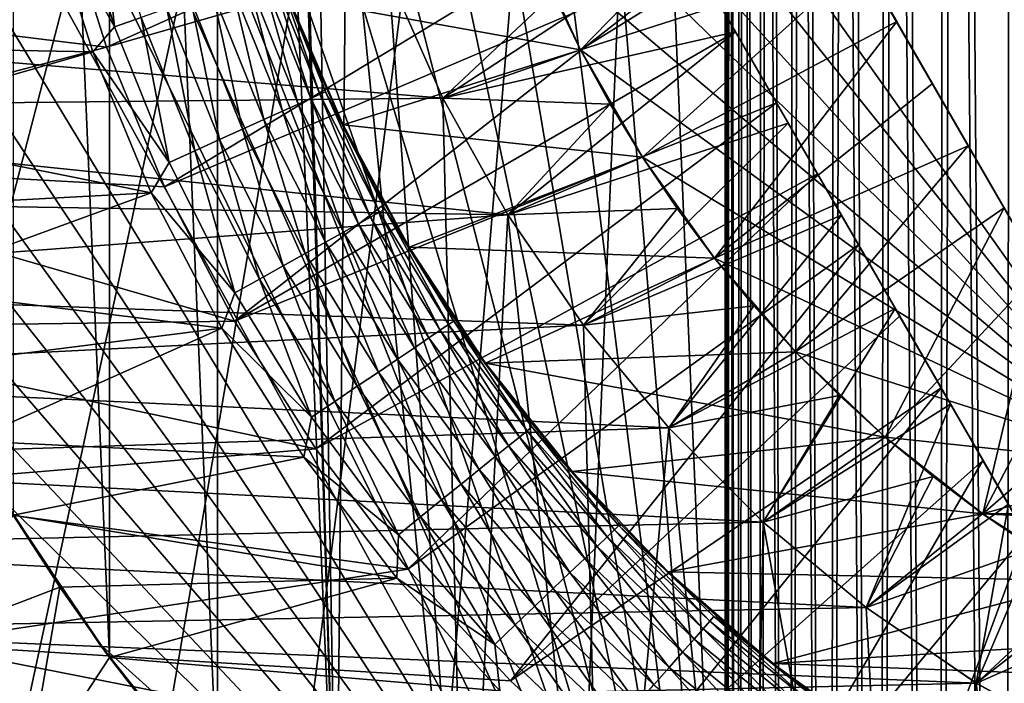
# Model space of a CAD drawing. Header units: metres. Extents: x -30 to 30, y -76 to 64.
# Tile 303 of 541: x -5.94 to -2.54, y -4.25 to -1.96. Entities that reach past the tile are written whole.
import ezdxf

# ---------------------------------------------------------------- set-up
doc = ezdxf.new("R2010")
doc.units = ezdxf.units.M
doc.layers.add('solid_508511', color=7, linetype='CONTINUOUS')

msp = doc.modelspace()

# ---------------------------------------------------------------- linework, layer by layer
at = {"layer": 'solid_508511'}
for points in [[(-8.343272, -1.624747, 7), (-8.187927, -2.282088, 7), (-3.5, 6.9, 7)], [(-8.187927, -2.282088, 7), (-7.980877, -2.924984, 7), (-3.5, 6.9, 7)], [(-7.980877, -2.924984, 7), (-7.723131, -3.550106, 7), (-3.5, 6.9, 7)], [(-7.723131, -3.550106, 7), (-7.41701, -4.151863, 7), (-3.5, 6.9, 7)], [(-7.41701, -4.151863, 7), (-7.063747, -4.727936, 7), (-3.5, 6.9, 7)], [(-7.063747, -4.727936, 7), (-6.665672, -5.274354, 7), (-3.5, 6.9, 7)], [(-6.665672, -5.274354, 7), (-6.226161, -5.78661, 7), (-3.5, 6.9, 7)], [(-6.226161, -5.78661, 7), (-5.746557, -6.263144, 7), (-3.5, 6.9, 7)], [(-5.746557, -6.263144, 7), (-5.230854, -6.699863, 7), (-3.5, 6.9, 7)], [(-5.230854, -6.699863, 7), (-4.682693, -7.09382, 7), (-3.5, 6.9, 7)], [(-4.682693, -7.09382, 7), (-4.103928, -7.443632, 7), (-3.5, 6.9, 7)], [(-4.103928, -7.443632, 7), (-3.5, -7.745967, 7), (-3.5, 6.9, 7)], [(-3.5, -7.745967, 7), (-3.495519, -15.1, 6.822905), (-3.5, 6.9, 7)], [(-3.483162, 6.9, 6.657102), (-3.5, 6.9, 7), (-3.495519, -15.1, 6.822905)], [(-3.5, -6.062178, -7), (-3.490954, 6.9, -6.748526), (-3.495519, -15.1, -6.822905)], [(-3.5, -6.062178, -7), (-3.5, 6.062178, -7), (-3.490954, 6.9, -6.748526)], [(-3.483162, 6.9, 6.657102), (-3.495519, -15.1, 6.822905), (-3.459625, -15.1, 6.469911)], [(-3.490954, 6.9, -6.748526), (-3.459625, -15.1, -6.469911), (-3.495519, -15.1, -6.822905)], [(-3.490954, 6.9, -6.748526), (-3.448484, 6.9, -6.401702), (-3.459625, -15.1, -6.469911)], [(-3.432704, 6.9, 6.316959), (-3.483162, 6.9, 6.657102), (-3.459625, -15.1, 6.469911)], [(-3.432704, 6.9, 6.316959), (-3.459625, -15.1, 6.469911), (-3.388262, -15.1, 6.122662)], [(-3.448484, 6.9, -6.401702), (-3.388262, -15.1, -6.122662), (-3.459625, -15.1, -6.469911)], [(-3.448484, 6.9, -6.401702), (-3.371644, 6.9, -6.060842), (-3.388262, -15.1, -6.122662)], [(-3.349354, 6.9, 5.98421), (-3.432704, 6.9, 6.316959), (-3.388262, -15.1, 6.122662)], [(-3.349354, 6.9, 5.98421), (-3.388262, -15.1, 6.122662), (-3.282176, -15.1, 5.784557)], [(-3.371644, 6.9, -6.060842), (-3.282176, -15.1, -5.784557), (-3.388262, -15.1, -6.122662)], [(-3.371644, 6.9, -6.060842), (-3.260965, 6.9, -5.728739), (-3.282176, -15.1, -5.784557)], [(-3.233583, 6.9, 5.660619), (-3.349354, 6.9, 5.98421), (-3.282176, -15.1, 5.784557)], [(-3.233583, 6.9, 5.660619), (-3.282176, -15.1, 5.784557), (-3.142224, -15.1, 5.458429)], [(-3.260965, 6.9, -5.728739), (-3.142224, -15.1, -5.458429), (-3.282176, -15.1, -5.784557)], [(-3.260965, 6.9, -5.728739), (-3.118029, 6.9, -5.410063), (-3.142224, -15.1, -5.458429)], [(-3.086663, 6.9, 5.349997), (-3.233583, 6.9, 5.660619), (-3.142224, -15.1, 5.458429)], [(-3.086663, 6.9, 5.349997), (-3.142224, -15.1, 5.458429), (-2.97033, -15.1, 5.148745)], [(-3.118029, 6.9, -5.410063), (-2.97033, -15.1, -5.148745), (-3.142224, -15.1, -5.458429)], [(-3.118029, 6.9, -5.410063), (-2.943864, 6.9, -5.106944), (-2.97033, -15.1, -5.148745)], [(-2.910269, 6.9, 5.055692), (-3.086663, 6.9, 5.349997), (-2.97033, -15.1, 5.148745)], [(-2.910269, 6.9, 5.055692), (-2.97033, -15.1, 5.148745), (-2.767678, -15.1, 4.857586)], [(-2.943864, 6.9, -5.106944), (-2.767678, -15.1, -4.857586), (-2.97033, -15.1, -5.148745)], [(-2.943864, 6.9, -5.106944), (-2.740079, 6.9, -4.822394), (-2.767678, -15.1, -4.857586)], [(-2.70545, 6.9, 4.779518), (-2.910269, 6.9, 5.055692), (-2.767678, -15.1, 4.857586)], [(-2.70545, 6.9, 4.779518), (-2.767678, -15.1, 4.857586), (-2.536666, -15.1, 4.588497)], [(-2.740079, 6.9, -4.822394), (-2.536666, -15.1, -4.588497), (-2.767678, -15.1, -4.857586)], [(-2.740079, 6.9, -4.822394), (-2.50951, 6.9, -4.560254), (-2.536666, -15.1, -4.588497)], [(-2.474874, 6.9, 4.525126), (-2.70545, 6.9, 4.779518), (-2.536666, -15.1, 4.588497)], [(-2.474874, 6.9, 4.525126), (-2.536666, -15.1, 4.588497), (-2.279955, -15.1, 4.344484)], [(-2.50951, 6.9, -4.560254), (-2.279955, -15.1, -4.344484), (-2.536666, -15.1, -4.588497)], [(-3.994856, 5.748133, -7), (-3.5, 6.062178, -7), (-3.5, -6.062178, -7)], [(-4.462144, 5.393442, -7), (-3.994856, 5.748133, -7), (-3.5, -6.062178, -7)], [(-4.897469, 5.001481, -7), (-4.462144, 5.393442, -7), (-3.5, -6.062178, -7)], [(-5.299016, 4.573881, -7), (-4.897469, 5.001481, -7), (-3.5, -6.062178, -7)], [(-5.254689, 4.62474, -13.5), (-5.62799, 4.162417, -13.5), (-5.254689, -4.62474, -13.5)], [(-5.254689, 4.62474, -13.5), (-5.254689, -4.62474, -13.5), (-4.843581, -5.053683, -13.5)], [(-5, 0, -13.5), (-5.254689, 4.62474, -13.5), (-4.843581, -5.053683, -13.5)], [(-5.663108, 4.11452, -7), (-5.299016, 4.573881, -7), (-3.5, -6.062178, -7)], [(-5.62799, 4.162417, -13.5), (-5.960689, 3.670174, -13.5), (-5.62799, -4.162417, -13.5)], [(-5.62799, 4.162417, -13.5), (-5.62799, -4.162417, -13.5), (-5.254689, -4.62474, -13.5)], [(-5.987497, 3.626276, -7), (-5.663108, 4.11452, -7), (-3.5, -6.062178, -7)], [(-5.960689, 3.670174, -13.5), (-5.960689, -3.670174, -13.5), (-5.62799, -4.162417, -13.5)], [(-6.270063, 3.112289, -7), (-5.987497, 3.626276, -7), (-3.5, -6.062178, -7)], [(-6.508368, 2.577041, -7), (-6.270063, 3.112289, -7), (-3.5, -6.062178, -7)], [(-6.701282, 2.023065, -7), (-6.508368, 2.577041, -7), (-3.5, -6.062178, -7)], [(-6.847043, 1.455346, -7), (-6.701282, 2.023065, -7), (-3.5, -6.062178, -7)], [(-6.94478, 0.877453, -7), (-6.847043, 1.455346, -7), (-3.5, -6.062178, -7)], [(-6.993868, 0.292852, -7), (-6.94478, 0.877453, -7), (-3.5, -6.062178, -7)], [(-6.993868, -0.292852, -7), (-6.993868, 0.292852, -7), (-3.5, -6.062178, -7)], [(-4.978665, -0.461351, -13.5), (-5, 0, -13.5), (-4.843581, -5.053683, -13.5)], [(-3.464102, -2, -20.345303), (-4.618802, 0, -13.881198), (-4.406791, -0.367215, -14.077931)], [(-3.464102, -2, -20.345303), (-3.605686, -1.754768, -20.351082), (-4.618802, 0, -13.881198)], [(-4.5, 0, 20), (-4.041452, 0, 20), (-2.020726, -3.5, 20)], [(-4.47962, -0.427728, 20), (-4.5, 0, 20), (-2.020726, -3.5, 20)], [(-2.020726, -3.5, 20), (-4.041452, 0, 20), (-4.041452, 0, 25.724476)], [(-3.908301, -0.230624, 25.648558), (-2.020726, -3.5, 20), (-4.041452, 0, 25.724476)], [(-3.908301, -0.230624, 25.648558), (-3.778696, -0.455107, 25.583006), (-2.020726, -3.5, 20)], [(-6.94478, -0.877453, -7), (-6.993868, -0.292852, -7), (-3.5, -6.062178, -7)], [(-3.464102, -2, -20.345303), (-4.406791, -0.367215, -14.077931), (-4.207068, -0.713145, -14.232921)], [(-4.418677, -0.851643, 20), (-4.47962, -0.427728, 20), (-2.020726, -3.5, 20)], [(-4.914877, -0.918689, -13.5), (-4.978665, -0.461351, -13.5), (-4.843581, -5.053683, -13.5)], [(-3.778696, -0.455107, 25.583006), (-3.651756, -0.674974, 25.527491), (-2.020726, -3.5, 20)], [(-3.651756, -0.674974, 25.527491), (-3.526585, -0.891776, 25.48181), (-2.020726, -3.5, 20)], [(-3.464102, -2, -20.345303), (-4.207068, -0.713145, -14.232921), (-4.015855, -1.044336, -14.350577)], [(-6.847043, -1.455346, -7), (-6.94478, -0.877453, -7), (-3.5, -6.062178, -7)], [(-4.317732, -1.267735, 20), (-4.418677, -0.851643, 20), (-2.020726, -3.5, 20)], [(-4.80912, -1.36834, -13.5), (-4.914877, -0.918689, -13.5), (-4.843581, -5.053683, -13.5)], [(-3.526585, -0.891776, 25.48181), (-3.402361, -1.106938, 25.445944), (-2.020726, -3.5, 20)], [(-3.464102, -2, -20.345303), (-4.015855, -1.044336, -14.350577), (-3.829648, -1.366855, -14.433737)], [(-3.402361, -1.106938, 25.445944), (-3.278483, -1.321501, 25.420048), (-2.020726, -3.5, 20)], [(-3.889006, -1.264044, -20.396841), (-5.638171, -2.052086, -21.5), (-5.795552, -1.552918, -21.5)], [(-3.747262, -1.509553, -20.368334), (-5.638171, -2.052086, -21.5), (-3.889006, -1.264044, -20.396841)], [(-4.177649, -1.6725, 20), (-4.317732, -1.267735, 20), (-2.020726, -3.5, 20)], [(-4.177655, -1.672482, 26), (-3.999788, -2.061965, 26), (-3.278483, -1.321501, 25.420048)], [(-3.999788, -2.061965, 26), (-3.154788, -1.535748, 25.404385), (-3.278483, -1.321501, 25.420048)], [(-3.278483, -1.321501, 25.420048), (-3.154788, -1.535748, 25.404385), (-2.020726, -3.5, 20)], [(-4.80912, -1.36834, -13.5), (-4.843581, -5.053683, -13.5), (-4.397531, -5.446255, -13.5)], [(-4.662376, -1.806172, -13.5), (-4.80912, -1.36834, -13.5), (-4.397531, -5.446255, -13.5)], [(-3.464102, -2, -20.345303), (-3.829648, -1.366855, -14.433737), (-3.646275, -1.684467, -14.483441)], [(-6.701282, -2.023065, -7), (-6.847043, -1.455346, -7), (-3.5, -6.062178, -7)], [(-5.663842, -1.47475, 41.971619), (-5.758379, -1.499365, 41.992874), (-5.610479, -1.982308, 41.992874)], [(-5.518371, -1.949764, 41.971619), (-5.663842, -1.47475, 41.971619), (-5.610479, -1.982308, 41.992874)], [(-5.610479, -1.982308, 41.992874), (-5.758379, -1.499365, 41.992874), (-5.844182, -1.564616, 42)], [(-3.747262, -1.509553, -20.368334), (-5.437827, -2.535753, -21.5), (-5.638171, -2.052086, -21.5)], [(-3.605686, -1.754768, -20.351082), (-5.437827, -2.535753, -21.5), (-3.747262, -1.509553, -20.368334)], [(-5.795552, -1.552918, -21.5), (-5.638171, -2.052086, -21.5), (-7.29473, -1.8473, -21.5)], [(-5.844182, -1.564616, 42), (-6.774137, -1.763824, 42), (-6.693164, -2.049778, 42)], [(-5.685499, -2.068233, 42), (-5.844182, -1.564616, 42), (-6.693164, -2.049778, 42)], [(-5.610479, -1.982308, 41.992874), (-5.844182, -1.564616, 42), (-5.685499, -2.068233, 42)], [(-3.999788, -2.061965, 26), (-3.031089, -1.75, 25.399139), (-3.154788, -1.535748, 25.404385)], [(-3.154788, -1.535748, 25.404385), (-3.031089, -1.75, 25.399139), (-2.020726, -3.5, 20)], [(-3.999795, -2.061947, 38), (-4.177649, -1.6725, 38), (-5.008851, -1.879873, 38)], [(-3.646275, -1.684467, -14.483441), (-4.662376, -1.806172, -13.5), (-4.475797, -2.228734, -13.5)], [(-3.464102, -2, -14.500002), (-3.646275, -1.684467, -14.483441), (-4.475797, -2.228734, -13.5)], [(-4.177655, -1.672482, 26), (-4.177649, -1.6725, 38), (-3.999795, -2.061947, 38)], [(-4.177655, -1.672482, 26), (-3.999795, -2.061947, 38), (-3.999788, -2.061965, 26)], [(-3.999795, -2.061947, 20), (-4.177649, -1.6725, 20), (-2.020726, -3.5, 20)], [(-4.093369, -1.869312, 10.499982), (-4.177649, -1.6725, 20), (-3.999795, -2.061947, 20)], [(-3.464102, -2, -20.345303), (-3.646275, -1.684467, -14.483441), (-3.464102, -2, -14.500002)], [(-3.605686, -1.754768, -20.351082), (-5.196173, -2.999964, -21.5), (-5.437827, -2.535753, -21.5)], [(-3.464102, -2, -20.345303), (-5.196173, -2.999964, -21.5), (-3.605686, -1.754768, -20.351082)], [(-3.999788, -2.061965, 26), (-3.785627, -2.432906, 26), (-3.031089, -1.75, 25.399139)], [(-3.785627, -2.432906, 26), (-2.90739, -1.964252, 25.404385), (-3.031089, -1.75, 25.399139)], [(-3.031089, -1.75, 25.399139), (-2.90739, -1.964252, 25.404385), (-2.020726, -3.5, 20)], [(-5.103765, -1.803275, 41.590153), (-5.148864, -1.819209, 41.677944), (-4.976035, -2.24931, 41.677944)], [(-5.070918, -1.791669, 41.496445), (-5.103765, -1.803275, 41.590153), (-4.93245, -2.229608, 41.590153)], [(-4.93245, -2.229608, 41.590153), (-5.103765, -1.803275, 41.590153), (-4.976035, -2.24931, 41.677944)], [(-5.050992, -1.784629, 41.398731), (-5.070918, -1.791669, 41.496445), (-4.900705, -2.215259, 41.496445)], [(-4.900705, -2.215259, 41.496445), (-5.070918, -1.791669, 41.496445), (-4.93245, -2.229608, 41.590153)], [(-4.881449, -2.206554, 41.398731), (-5.008855, -1.87986, 41.299999), (-5.050992, -1.784629, 41.398731)], [(-4.881449, -2.206554, 41.398731), (-5.050992, -1.784629, 41.398731), (-4.900705, -2.215259, 41.496445)], [(-4.662385, -1.806097, 10), (-4.4758, -2.22868, 10), (-7.897618, -1.946571, 10)], [(-5.148864, -1.819209, 41.677944), (-5.205295, -1.839148, 41.758026), (-5.030572, -2.273962, 41.758026)], [(-4.976035, -2.24931, 41.677944), (-5.148864, -1.819209, 41.677944), (-5.030572, -2.273962, 41.758026)], [(-4.093369, -1.869312, 10.499982), (-4.4758, -2.22868, 10), (-4.662385, -1.806097, 10)], [(-4.475797, -2.228734, -13.5), (-4.662376, -1.806172, -13.5), (-4.397531, -5.446255, -13.5)], [(-5.638171, -2.052086, -21.5), (-7.117287, -2.443331, -21.5), (-7.29473, -1.8473, -21.5)], [(-5.271906, -1.862683, 41.828762), (-5.34734, -1.889335, 41.888714), (-5.16785, -2.336015, 41.888714)], [(-5.205295, -1.839148, 41.758026), (-5.271906, -1.862683, 41.828762), (-5.094948, -2.303061, 41.828762)], [(-5.094948, -2.303061, 41.828762), (-5.271906, -1.862683, 41.828762), (-5.16785, -2.336015, 41.888714)], [(-5.030572, -2.273962, 41.758026), (-5.205295, -1.839148, 41.758026), (-5.094948, -2.303061, 41.828762)], [(-3.99974, -2.062057, 10.499982), (-4.4758, -2.22868, 10), (-4.093369, -1.869312, 10.499982)], [(-3.99974, -2.062057, 10.499982), (-4.093369, -1.869312, 10.499982), (-3.999795, -2.061947, 20)], [(-5.34734, -1.889335, 41.888714), (-5.430057, -1.918561, 41.936661), (-5.24779, -2.372151, 41.936661)], [(-5.16785, -2.336015, 41.888714), (-5.34734, -1.889335, 41.888714), (-5.24779, -2.372151, 41.936661)], [(-5.008855, -1.87986, 41.299999), (-4.919471, -2.10269, 41.299999), (-5.008851, -1.879873, 38)], [(-4.881449, -2.206554, 41.398731), (-4.919471, -2.10269, 41.299999), (-5.008855, -1.87986, 41.299999)], [(-3.999795, -2.061947, 38), (-5.008851, -1.879873, 38), (-4.820216, -2.321206, 38)], [(-4.919471, -2.10269, 41.299999), (-4.820216, -2.321206, 38), (-5.008851, -1.879873, 38)], [(-5.430057, -1.918561, 41.936661), (-5.518371, -1.949764, 41.971619), (-5.333139, -2.410731, 41.971619)], [(-5.24779, -2.372151, 41.936661), (-5.430057, -1.918561, 41.936661), (-5.333139, -2.410731, 41.971619)], [(-4.4758, -2.22868, 10), (-7.81279, -2.263147, 10), (-7.897618, -1.946571, 10)], [(-5.518371, -1.949764, 41.971619), (-5.610479, -1.982308, 41.992874), (-5.422155, -2.450969, 41.992874)], [(-5.333139, -2.410731, 41.971619), (-5.518371, -1.949764, 41.971619), (-5.422155, -2.450969, 41.992874)], [(-3.785627, -2.432906, 26), (-3.537281, -2.781662, 26), (-2.90739, -1.964252, 25.404385)], [(-3.537281, -2.781662, 26), (-2.783695, -2.178499, 25.420048), (-2.90739, -1.964252, 25.404385)], [(-2.90739, -1.964252, 25.404385), (-2.783695, -2.178499, 25.420048), (-2.020726, -3.5, 20)], [(-5.422155, -2.450969, 41.992874), (-5.610479, -1.982308, 41.992874), (-5.685499, -2.068233, 42)], [(-3.322517, -2.245232, -20.351082), (-5.196173, -2.999964, -21.5), (-3.464102, -2, -20.345303)], [(-3.464102, -2, -14.500002), (-4.475797, -2.228734, -13.5), (-4.251095, -2.63214, -13.5)], [(-3.281929, -2.315533, -14.483441), (-3.464102, -2, -14.500002), (-4.251095, -2.63214, -13.5)], [(-2.309401, -4, -20.702564), (-3.464102, -2, -14.500002), (-3.281929, -2.315533, -14.483441)], [(-3.322517, -2.245232, -20.351082), (-3.464102, -2, -20.345303), (-3.464102, -2, -14.500002)], [(-3.180942, -2.490447, -20.368334), (-3.322517, -2.245232, -20.351082), (-3.464102, -2, -14.500002)], [(-3.039197, -2.735956, -20.396841), (-3.180942, -2.490447, -20.368334), (-3.464102, -2, -14.500002)], [(-2.897133, -2.982018, -20.436298), (-3.039197, -2.735956, -20.396841), (-3.464102, -2, -14.500002)], [(-2.754074, -3.229803, -20.486511), (-2.897133, -2.982018, -20.436298), (-3.464102, -2, -14.500002)], [(-2.609096, -3.480914, -20.54748), (-2.754074, -3.229803, -20.486511), (-3.464102, -2, -14.500002)], [(-2.461204, -3.737069, -20.619387), (-2.609096, -3.480914, -20.54748), (-3.464102, -2, -14.500002)], [(-2.309401, -4, -20.702564), (-2.461204, -3.737069, -20.619387), (-3.464102, -2, -14.500002)], [(-6.508368, -2.577041, -7), (-6.701282, -2.023065, -7), (-3.5, -6.062178, -7)], [(-5.638171, -2.052086, -21.5), (-5.437827, -2.535753, -21.5), (-7.117287, -2.443331, -21.5)], [(-5.685499, -2.068233, 42), (-6.693164, -2.049778, 42), (-6.60018, -2.331884, 42)], [(-5.483627, -2.555841, 42), (-5.685499, -2.068233, 42), (-6.60018, -2.331884, 42)], [(-5.422155, -2.450969, 41.992874), (-5.685499, -2.068233, 42), (-5.483627, -2.555841, 42)], [(-3.785625, -2.432911, 38), (-3.999795, -2.061947, 38), (-4.820216, -2.321206, 38)], [(-3.897155, -2.249929, 10.499982), (-4.4758, -2.22868, 10), (-3.99974, -2.062057, 10.499982)], [(-3.785625, -2.432911, 20), (-3.999795, -2.061947, 20), (-2.020726, -3.5, 20)], [(-3.99974, -2.062057, 10.499982), (-3.999795, -2.061947, 20), (-3.785625, -2.432911, 20)], [(-3.999788, -2.061965, 26), (-3.999795, -2.061947, 38), (-3.785625, -2.432911, 38)], [(-3.999788, -2.061965, 26), (-3.785625, -2.432911, 38), (-3.785627, -2.432906, 26)], [(-3.897155, -2.249929, 10.499982), (-3.99974, -2.062057, 10.499982), (-3.785625, -2.432911, 20)], [(-4.919471, -2.10269, 41.299999), (-4.82018, -2.321285, 41.299999), (-4.820216, -2.321206, 38)], [(-4.881449, -2.206554, 41.398731), (-4.82018, -2.321285, 41.299999), (-4.919471, -2.10269, 41.299999)], [(-4.881449, -2.206554, 41.398731), (-4.900705, -2.215259, 41.496445), (-4.695183, -2.622887, 41.496445)], [(-4.676734, -2.612581, 41.398731), (-4.82018, -2.321285, 41.299999), (-4.881449, -2.206554, 41.398731)], [(-4.676734, -2.612581, 41.398731), (-4.881449, -2.206554, 41.398731), (-4.695183, -2.622887, 41.496445)], [(-3.537281, -2.781662, 26), (-2.659817, -2.393062, 25.445944), (-2.783695, -2.178499, 25.420048)], [(-2.783695, -2.178499, 25.420048), (-2.659817, -2.393062, 25.445944), (-2.020726, -3.5, 20)], [(-4.4758, -2.22868, 10), (-4.251112, -2.632083, 10), (-7.81279, -2.263147, 10)], [(-3.322517, -2.245232, -20.351082), (-4.914846, -3.441551, -21.5), (-5.196173, -2.999964, -21.5)], [(-4.93245, -2.229608, 41.590153), (-4.976035, -2.24931, 41.677944), (-4.767354, -2.663204, 41.677944)], [(-4.900705, -2.215259, 41.496445), (-4.93245, -2.229608, 41.590153), (-4.725597, -2.639877, 41.590153)], [(-4.725597, -2.639877, 41.590153), (-4.93245, -2.229608, 41.590153), (-4.767354, -2.663204, 41.677944)], [(-3.180942, -2.490447, -20.368334), (-4.914846, -3.441551, -21.5), (-3.322517, -2.245232, -20.351082)], [(-4.695183, -2.622887, 41.496445), (-4.900705, -2.215259, 41.496445), (-4.725597, -2.639877, 41.590153)], [(-3.897155, -2.249929, 10.499982), (-4.251112, -2.632083, 10), (-4.4758, -2.22868, 10)], [(-4.251095, -2.63214, -13.5), (-4.475797, -2.228734, -13.5), (-4.397531, -5.446255, -13.5)], [(-4.251112, -2.632083, 10), (-7.715384, -2.57574, 10), (-7.81279, -2.263147, 10)], [(-5.030572, -2.273962, 41.758026), (-5.094948, -2.303061, 41.828762), (-4.88128, -2.726846, 41.828762)], [(-4.976035, -2.24931, 41.677944), (-5.030572, -2.273962, 41.758026), (-4.819604, -2.692392, 41.758026)], [(-4.819604, -2.692392, 41.758026), (-5.030572, -2.273962, 41.758026), (-4.88128, -2.726846, 41.828762)], [(-4.767354, -2.663204, 41.677944), (-4.976035, -2.24931, 41.677944), (-4.819604, -2.692392, 41.758026)], [(-3.785687, -2.432811, 10.499982), (-4.251112, -2.632083, 10), (-3.897155, -2.249929, 10.499982)], [(-3.785687, -2.432811, 10.499982), (-3.897155, -2.249929, 10.499982), (-3.785625, -2.432911, 20)], [(-5.094948, -2.303061, 41.828762), (-5.16785, -2.336015, 41.888714), (-4.951124, -2.765864, 41.888714)], [(-4.88128, -2.726846, 41.828762), (-5.094948, -2.303061, 41.828762), (-4.951124, -2.765864, 41.888714)], [(-5.483627, -2.555841, 42), (-6.60018, -2.331884, 42), (-6.495251, -2.609917, 42)], [(-5.16785, -2.336015, 41.888714), (-5.24779, -2.372151, 41.936661), (-5.027712, -2.808649, 41.936661)], [(-4.951124, -2.765864, 41.888714), (-5.16785, -2.336015, 41.888714), (-5.027712, -2.808649, 41.936661)], [(-3.785625, -2.432911, 38), (-4.820216, -2.321206, 38), (-4.592688, -2.744036, 38)], [(-4.592696, -2.744019, 41.299999), (-4.592688, -2.744036, 38), (-4.820216, -2.321206, 38)], [(-4.711182, -2.535205, 41.299999), (-4.592696, -2.744019, 41.299999), (-4.820216, -2.321206, 38)], [(-4.82018, -2.321285, 41.299999), (-4.711182, -2.535205, 41.299999), (-4.820216, -2.321206, 38)], [(-4.676734, -2.612581, 41.398731), (-4.711182, -2.535205, 41.299999), (-4.82018, -2.321285, 41.299999)], [(-3.281929, -2.315533, -14.483441), (-4.251095, -2.63214, -13.5), (-3.990053, -3.013218, -13.5)], [(-3.098555, -2.633145, -14.433737), (-3.281929, -2.315533, -14.483441), (-3.990053, -3.013218, -13.5)], [(-2.309401, -4, -20.702564), (-3.281929, -2.315533, -14.483441), (-3.098555, -2.633145, -14.433737)], [(-5.24779, -2.372151, 41.936661), (-5.333139, -2.410731, 41.971619), (-5.109482, -2.854328, 41.971619)], [(-5.027712, -2.808649, 41.936661), (-5.24779, -2.372151, 41.936661), (-5.109482, -2.854328, 41.971619)], [(-5.333139, -2.410731, 41.971619), (-5.422155, -2.450969, 41.992874), (-5.194766, -2.90197, 41.992874)], [(-5.109482, -2.854328, 41.971619), (-5.333139, -2.410731, 41.971619), (-5.194766, -2.90197, 41.992874)], [(-3.537281, -2.781662, 26), (-3.25676, -3.1054, 26), (-2.659817, -2.393062, 25.445944)], [(-3.25676, -3.1054, 26), (-2.535593, -2.608224, 25.48181), (-2.659817, -2.393062, 25.445944)], [(-2.659817, -2.393062, 25.445944), (-2.535593, -2.608224, 25.48181), (-2.020726, -3.5, 20)], [(-5.196173, -2.999964, -21.5), (-6.891167, -3.022823, -21.5), (-7.117287, -2.443331, -21.5)], [(-5.437827, -2.535753, -21.5), (-5.196173, -2.999964, -21.5), (-7.117287, -2.443331, -21.5)], [(-3.537278, -2.781666, 38), (-3.785625, -2.432911, 38), (-4.592688, -2.744036, 38)], [(-3.6656, -2.610245, 10.499982), (-4.251112, -2.632083, 10), (-3.785687, -2.432811, 10.499982)], [(-3.6656, -2.610245, 10.499982), (-3.785687, -2.432811, 10.499982), (-3.785625, -2.432911, 20)], [(-3.785627, -2.432906, 26), (-3.785625, -2.432911, 38), (-3.537278, -2.781666, 38)], [(-3.785627, -2.432906, 26), (-3.537278, -2.781666, 38), (-3.537281, -2.781662, 26)], [(-3.537278, -2.781666, 20), (-3.785625, -2.432911, 20), (-2.020726, -3.5, 20)], [(-3.6656, -2.610245, 10.499982), (-3.785625, -2.432911, 20), (-3.537278, -2.781666, 20)], [(-5.194766, -2.90197, 41.992874), (-5.422155, -2.450969, 41.992874), (-5.483627, -2.555841, 42)], [(-3.180942, -2.490447, -20.368334), (-4.596326, -3.85665, -21.5), (-4.914846, -3.441551, -21.5)], [(-3.039197, -2.735956, -20.396841), (-4.596326, -3.85665, -21.5), (-3.180942, -2.490447, -20.368334)], [(-4.676734, -2.612581, 41.398731), (-4.592696, -2.744019, 41.299999), (-4.711182, -2.535205, 41.299999)], [(-4.251112, -2.632083, 10), (-7.605435, -2.884238, 10), (-7.715384, -2.57574, 10)], [(-6.270063, -3.112289, -7), (-6.508368, -2.577041, -7), (-3.5, -6.062178, -7)], [(-5.483627, -2.555841, 42), (-6.495251, -2.609917, 42), (-6.3786, -2.883316, 42)], [(-5.239935, -3.024161, 42), (-5.483627, -2.555841, 42), (-6.3786, -2.883316, 42)], [(-5.194766, -2.90197, 41.992874), (-5.483627, -2.555841, 42), (-5.239935, -3.024161, 42)], [(-4.676734, -2.612581, 41.398731), (-4.695183, -2.622887, 41.496445), (-4.455832, -3.011617, 41.496445)], [(-4.438324, -2.999784, 41.398731), (-4.592696, -2.744019, 41.299999), (-4.676734, -2.612581, 41.398731)], [(-4.438324, -2.999784, 41.398731), (-4.676734, -2.612581, 41.398731), (-4.455832, -3.011617, 41.496445)], [(-3.6656, -2.610245, 10.499982), (-3.99004, -3.013203, 10), (-4.251112, -2.632083, 10)], [(-3.537194, -2.781773, 10.499982), (-3.99004, -3.013203, 10), (-3.6656, -2.610245, 10.499982)], [(-3.537194, -2.781773, 10.499982), (-3.6656, -2.610245, 10.499982), (-3.537278, -2.781666, 20)], [(-3.25676, -3.1054, 26), (-2.946927, -3.400826, 26), (-2.535593, -2.608224, 25.48181)], [(-2.946927, -3.400826, 26), (-2.410422, -2.825026, 25.527491), (-2.535593, -2.608224, 25.48181)], [(-2.535593, -2.608224, 25.48181), (-2.410422, -2.825026, 25.527491), (-2.020726, -3.5, 20)], [(-4.251112, -2.632083, 10), (-3.99004, -3.013203, 10), (-7.605435, -2.884238, 10)], [(-4.725597, -2.639877, 41.590153), (-4.767354, -2.663204, 41.677944), (-4.524324, -3.057909, 41.677944)], [(-4.695183, -2.622887, 41.496445), (-4.725597, -2.639877, 41.590153), (-4.484695, -3.031125, 41.590153)], [(-4.484695, -3.031125, 41.590153), (-4.725597, -2.639877, 41.590153), (-4.524324, -3.057909, 41.677944)], [(-4.455832, -3.011617, 41.496445), (-4.695183, -2.622887, 41.496445), (-4.484695, -3.031125, 41.590153)], [(-4.251095, -2.63214, -13.5), (-4.397531, -5.446255, -13.5), (-3.919814, -5.799574, -13.5)], [(-3.990053, -3.013218, -13.5), (-4.251095, -2.63214, -13.5), (-3.919814, -5.799574, -13.5)], [(-3.098555, -2.633145, -14.433737), (-3.990053, -3.013218, -13.5), (-3.695044, -3.368471, -13.5)], [(-2.912349, -2.955664, -14.350577), (-3.098555, -2.633145, -14.433737), (-3.695044, -3.368471, -13.5)], [(-2.309401, -4, -20.702564), (-3.098555, -2.633145, -14.433737), (-2.912349, -2.955664, -14.350577)], [(-4.767354, -2.663204, 41.677944), (-4.819604, -2.692392, 41.758026), (-4.57391, -3.091424, 41.758026)], [(-4.524324, -3.057909, 41.677944), (-4.767354, -2.663204, 41.677944), (-4.57391, -3.091424, 41.758026)], [(-4.819604, -2.692392, 41.758026), (-4.88128, -2.726846, 41.828762), (-4.632442, -3.130985, 41.828762)], [(-4.57391, -3.091424, 41.758026), (-4.819604, -2.692392, 41.758026), (-4.632442, -3.130985, 41.828762)], [(-4.88128, -2.726846, 41.828762), (-4.951124, -2.765864, 41.888714), (-4.698726, -3.175785, 41.888714)], [(-4.632442, -3.130985, 41.828762), (-4.88128, -2.726846, 41.828762), (-4.698726, -3.175785, 41.888714)], [(-3.039197, -2.735956, -20.396841), (-4.242556, -4.242721, -21.5), (-4.596326, -3.85665, -21.5)], [(-4.592696, -2.744019, 41.299999), (-4.464961, -2.947307, 41.299999), (-4.592688, -2.744036, 38)], [(-4.438324, -2.999784, 41.398731), (-4.464961, -2.947307, 41.299999), (-4.592696, -2.744019, 41.299999)], [(-3.537278, -2.781666, 38), (-4.592688, -2.744036, 38), (-4.328281, -3.144596, 38)], [(-4.464961, -2.947307, 41.299999), (-4.328281, -3.144596, 38), (-4.592688, -2.744036, 38)], [(-2.897133, -2.982018, -20.436298), (-4.242556, -4.242721, -21.5), (-3.039197, -2.735956, -20.396841)], [(-4.951124, -2.765864, 41.888714), (-5.027712, -2.808649, 41.936661), (-4.77141, -3.22491, 41.936661)], [(-4.698726, -3.175785, 41.888714), (-4.951124, -2.765864, 41.888714), (-4.77141, -3.22491, 41.936661)], [(-3.25677, -3.105394, 38), (-3.537278, -2.781666, 38), (-4.328281, -3.144596, 38)], [(-3.400918, -2.946821, 10.499982), (-3.99004, -3.013203, 10), (-3.537194, -2.781773, 10.499982)], [(-3.537281, -2.781662, 26), (-3.537278, -2.781666, 38), (-3.25677, -3.105394, 38)], [(-3.537281, -2.781662, 26), (-3.25677, -3.105394, 38), (-3.25676, -3.1054, 26)], [(-3.25677, -3.105394, 20), (-3.537278, -2.781666, 20), (-2.020726, -3.5, 20)], [(-3.537194, -2.781773, 10.499982), (-3.537278, -2.781666, 20), (-3.25677, -3.105394, 20)], [(-3.400918, -2.946821, 10.499982), (-3.537194, -2.781773, 10.499982), (-3.25677, -3.105394, 20)], [(-5.027712, -2.808649, 41.936661), (-5.109482, -2.854328, 41.971619), (-4.849011, -3.277359, 41.971619)], [(-4.77141, -3.22491, 41.936661), (-5.027712, -2.808649, 41.936661), (-4.849011, -3.277359, 41.971619)], [(-5.109482, -2.854328, 41.971619), (-5.194766, -2.90197, 41.992874), (-4.929947, -3.332062, 41.992874)], [(-4.849011, -3.277359, 41.971619), (-5.109482, -2.854328, 41.971619), (-4.929947, -3.332062, 41.992874)], [(-2.946927, -3.400826, 26), (-2.610175, -3.66565, 26), (-2.410422, -2.825026, 25.527491)], [(-2.610175, -3.66565, 26), (-2.283482, -3.044893, 25.583006), (-2.410422, -2.825026, 25.527491)], [(-3.99004, -3.013203, 10), (-7.48308, -3.188269, 10), (-7.605435, -2.884238, 10)], [(-5.239935, -3.024161, 42), (-6.3786, -2.883316, 42), (-6.25051, -3.151374, 42)], [(-4.929947, -3.332062, 41.992874), (-5.194766, -2.90197, 41.992874), (-5.239935, -3.024161, 42)], [(-4.464961, -2.947307, 41.299999), (-4.328234, -3.14466, 41.299999), (-4.328281, -3.144596, 38)], [(-4.438324, -2.999784, 41.398731), (-4.328234, -3.14466, 41.299999), (-4.464961, -2.947307, 41.299999)], [(-3.400918, -2.946821, 10.499982), (-3.695082, -3.368405, 10), (-3.99004, -3.013203, 10)], [(-3.256852, -3.105304, 10.499982), (-3.695082, -3.368405, 10), (-3.400918, -2.946821, 10.499982)], [(-2.912349, -2.955664, -14.350577), (-3.695044, -3.368471, -13.5), (-3.368498, -3.695027, -13.5)], [(-3.256852, -3.105304, 10.499982), (-3.400918, -2.946821, 10.499982), (-3.25677, -3.105394, 20)], [(-2.721135, -3.286855, -14.232921), (-2.912349, -2.955664, -14.350577), (-3.368498, -3.695027, -13.5)], [(-2.309401, -4, -20.702564), (-2.912349, -2.955664, -14.350577), (-2.721135, -3.286855, -14.232921)], [(-2.754074, -3.229803, -20.486511), (-4.242556, -4.242721, -21.5), (-2.897133, -2.982018, -20.436298)], [(-3.99004, -3.013203, 10), (-3.695082, -3.368405, 10), (-7.48308, -3.188269, 10)], [(-5.196173, -2.999964, -21.5), (-4.914846, -3.441551, -21.5), (-6.891167, -3.022823, -21.5)], [(-4.914846, -3.441551, -21.5), (-6.618061, -3.581459, -21.5), (-6.891167, -3.022823, -21.5)], [(-5.239935, -3.024161, 42), (-6.25051, -3.151374, 42), (-6.111147, -3.41378, 42)], [(-4.956336, -3.469471, 42), (-5.239935, -3.024161, 42), (-6.111147, -3.41378, 42)], [(-4.929947, -3.332062, 41.992874), (-5.239935, -3.024161, 42), (-4.956336, -3.469471, 42)], [(-4.455832, -3.011617, 41.496445), (-4.484695, -3.031125, 41.590153), (-4.211482, -3.400534, 41.590153)], [(-4.438324, -2.999784, 41.398731), (-4.455832, -3.011617, 41.496445), (-4.184378, -3.378649, 41.496445)], [(-4.184378, -3.378649, 41.496445), (-4.455832, -3.011617, 41.496445), (-4.211482, -3.400534, 41.590153)], [(-4.167936, -3.365373, 41.398731), (-4.328234, -3.14466, 41.299999), (-4.438324, -2.999784, 41.398731)], [(-4.167936, -3.365373, 41.398731), (-4.438324, -2.999784, 41.398731), (-4.184378, -3.378649, 41.496445)], [(-3.695044, -3.368471, -13.5), (-3.990053, -3.013218, -13.5), (-3.919814, -5.799574, -13.5)], [(-4.524324, -3.057909, 41.677944), (-4.57391, -3.091424, 41.758026), (-4.295262, -3.468182, 41.758026)], [(-4.484695, -3.031125, 41.590153), (-4.524324, -3.057909, 41.677944), (-4.248696, -3.430583, 41.677944)], [(-4.248696, -3.430583, 41.677944), (-4.524324, -3.057909, 41.677944), (-4.295262, -3.468182, 41.758026)], [(-4.211482, -3.400534, 41.590153), (-4.484695, -3.031125, 41.590153), (-4.248696, -3.430583, 41.677944)], [(-2.610175, -3.66565, 26), (-2.153877, -3.269376, 25.648558), (-2.283482, -3.044893, 25.583006)], [(-4.57391, -3.091424, 41.758026), (-4.632442, -3.130985, 41.828762), (-4.350228, -3.512563, 41.828762)], [(-4.295262, -3.468182, 41.758026), (-4.57391, -3.091424, 41.758026), (-4.350228, -3.512563, 41.828762)], [(-5.987497, -3.626276, -7), (-6.270063, -3.112289, -7), (-3.5, -6.062178, -7)], [(-2.946911, -3.40084, 38), (-3.25677, -3.105394, 38), (-4.328281, -3.144596, 38)], [(-3.105328, -3.25683, 10.499982), (-3.695082, -3.368405, 10), (-3.256852, -3.105304, 10.499982)], [(-3.105328, -3.25683, 10.499982), (-3.256852, -3.105304, 10.499982), (-3.25677, -3.105394, 20)], [(-2.946911, -3.40084, 20), (-3.25677, -3.105394, 20), (-2.020726, -3.5, 20)], [(-3.105328, -3.25683, 10.499982), (-3.25677, -3.105394, 20), (-2.946911, -3.40084, 20)], [(-3.25676, -3.1054, 26), (-3.25677, -3.105394, 38), (-2.946911, -3.40084, 38)], [(-3.25676, -3.1054, 26), (-2.946911, -3.40084, 38), (-2.946927, -3.400826, 26)], [(-4.632442, -3.130985, 41.828762), (-4.698726, -3.175785, 41.888714), (-4.412474, -3.562824, 41.888714)], [(-4.350228, -3.512563, 41.828762), (-4.632442, -3.130985, 41.828762), (-4.412474, -3.562824, 41.888714)], [(-2.946911, -3.40084, 38), (-4.328281, -3.144596, 38), (-4.028904, -3.520008, 38)], [(-4.028924, -3.519981, 41.299999), (-4.028904, -3.520008, 38), (-4.328281, -3.144596, 38)], [(-4.182791, -3.33568, 41.299999), (-4.028924, -3.519981, 41.299999), (-4.328281, -3.144596, 38)], [(-4.328234, -3.14466, 41.299999), (-4.182791, -3.33568, 41.299999), (-4.328281, -3.144596, 38)], [(-4.167936, -3.365373, 41.398731), (-4.182791, -3.33568, 41.299999), (-4.328234, -3.14466, 41.299999)], [(-3.695082, -3.368405, 10), (-7.34859, -3.487081, 10), (-7.48308, -3.188269, 10)], [(-4.698726, -3.175785, 41.888714), (-4.77141, -3.22491, 41.936661), (-4.48073, -3.617936, 41.936661)], [(-4.412474, -3.562824, 41.888714), (-4.698726, -3.175785, 41.888714), (-4.48073, -3.617936, 41.936661)], [(-4.77141, -3.22491, 41.936661), (-4.849011, -3.277359, 41.971619), (-4.553603, -3.676778, 41.971619)], [(-4.48073, -3.617936, 41.936661), (-4.77141, -3.22491, 41.936661), (-4.553603, -3.676778, 41.971619)], [(-2.754074, -3.229803, -20.486511), (-3.856819, -4.596185, -21.5), (-4.242556, -4.242721, -21.5)], [(-2.609096, -3.480914, -20.54748), (-3.856819, -4.596185, -21.5), (-2.754074, -3.229803, -20.486511)], [(-3.105328, -3.25683, 10.499982), (-3.368393, -3.695095, 10), (-3.695082, -3.368405, 10)], [(-2.946866, -3.40088, 10.499982), (-3.368393, -3.695095, 10), (-3.105328, -3.25683, 10.499982)], [(-2.946866, -3.40088, 10.499982), (-3.105328, -3.25683, 10.499982), (-2.946911, -3.40084, 20)], [(-4.849011, -3.277359, 41.971619), (-4.929947, -3.332062, 41.992874), (-4.629608, -3.738147, 41.992874)], [(-4.553603, -3.676778, 41.971619), (-4.849011, -3.277359, 41.971619), (-4.629608, -3.738147, 41.992874)], [(-2.721135, -3.286855, -14.232921), (-3.368498, -3.695027, -13.5), (-3.013159, -3.990092, -13.5)], [(-2.521413, -3.632785, -14.077931), (-2.721135, -3.286855, -14.232921), (-3.013159, -3.990092, -13.5)], [(-2.309401, -4, -20.702564), (-2.721135, -3.286855, -14.232921), (-2.521413, -3.632785, -14.077931)], [(-2.610175, -3.66565, 26), (-2.250069, -3.897074, 26), (-2.153877, -3.269376, 25.648558)], [(-4.629608, -3.738147, 41.992874), (-4.929947, -3.332062, 41.992874), (-4.956336, -3.469471, 42)], [(-3.695082, -3.368405, 10), (-3.368393, -3.695095, 10), (-7.34859, -3.487081, 10)], [(-4.167936, -3.365373, 41.398731), (-4.184378, -3.378649, 41.496445), (-3.882774, -3.721337, 41.496445)], [(-4.167936, -3.365373, 41.398731), (-4.028924, -3.519981, 41.299999), (-4.182791, -3.33568, 41.299999)], [(-3.867517, -3.706715, 41.398731), (-4.028924, -3.519981, 41.299999), (-4.167936, -3.365373, 41.398731)], [(-3.867517, -3.706715, 41.398731), (-4.167936, -3.365373, 41.398731), (-3.882774, -3.721337, 41.496445)], [(-3.695044, -3.368471, -13.5), (-3.919814, -5.799574, -13.5), (-3.413869, -6.111094, -13.5)], [(-3.368498, -3.695027, -13.5), (-3.695044, -3.368471, -13.5), (-3.413869, -6.111094, -13.5)], [(-4.211482, -3.400534, 41.590153), (-4.248696, -3.430583, 41.677944), (-3.942457, -3.778539, 41.677944)], [(-4.184378, -3.378649, 41.496445), (-4.211482, -3.400534, 41.590153), (-3.907925, -3.745442, 41.590153)], [(-3.907925, -3.745442, 41.590153), (-4.211482, -3.400534, 41.590153), (-3.942457, -3.778539, 41.677944)], [(-3.882774, -3.721337, 41.496445), (-4.184378, -3.378649, 41.496445), (-3.907925, -3.745442, 41.590153)], [(-2.610193, -3.665639, 38), (-2.946911, -3.40084, 38), (-4.028904, -3.520008, 38)], [(-2.781757, -3.537206, 10.499982), (-3.368393, -3.695095, 10), (-2.946866, -3.40088, 10.499982)], [(-2.946927, -3.400826, 26), (-2.946911, -3.40084, 38), (-2.610193, -3.665639, 38)], [(-2.946927, -3.400826, 26), (-2.610193, -3.665639, 38), (-2.610175, -3.66565, 26)], [(-2.610193, -3.665639, 20), (-2.946911, -3.40084, 20), (-2.020726, -3.5, 20)], [(-2.946866, -3.40088, 10.499982), (-2.946911, -3.40084, 20), (-2.610193, -3.665639, 20)], [(-2.781757, -3.537206, 10.499982), (-2.946866, -3.40088, 10.499982), (-2.610193, -3.665639, 20)], [(-4.956336, -3.469471, 42), (-6.111147, -3.41378, 42), (-5.960735, -3.670099, 42)], [(-4.248696, -3.430583, 41.677944), (-4.295262, -3.468182, 41.758026), (-3.985666, -3.819951, 41.758026)], [(-3.942457, -3.778539, 41.677944), (-4.248696, -3.430583, 41.677944), (-3.985666, -3.819951, 41.758026)], [(-4.914846, -3.441551, -21.5), (-4.596326, -3.85665, -21.5), (-6.618061, -3.581459, -21.5)], [(-4.635068, -3.888268, 42), (-4.956336, -3.469471, 42), (-5.960735, -3.670099, 42)], [(-4.629608, -3.738147, 41.992874), (-4.956336, -3.469471, 42), (-4.635068, -3.888268, 42)], [(-4.295262, -3.468182, 41.758026), (-4.350228, -3.512563, 41.828762), (-4.03667, -3.868834, 41.828762)], [(-3.985666, -3.819951, 41.758026), (-4.295262, -3.468182, 41.758026), (-4.03667, -3.868834, 41.828762)], [(-3.368393, -3.695095, 10), (-7.202286, -3.780032, 10), (-7.34859, -3.487081, 10)], [(-2.609096, -3.480914, -20.54748), (-3.441401, -4.91495, -21.5), (-3.856819, -4.596185, -21.5)], [(-2.461204, -3.737069, -20.619387), (-3.441401, -4.91495, -21.5), (-2.609096, -3.480914, -20.54748)], [(2.610193, -3.665639, 20), (-2.610193, -3.665639, 20), (-2.020726, -3.5, 20)], [(-4.350228, -3.512563, 41.828762), (-4.412474, -3.562824, 41.888714), (-4.094429, -3.924192, 41.888714)], [(-4.03667, -3.868834, 41.828762), (-4.350228, -3.512563, 41.828762), (-4.094429, -3.924192, 41.888714)], [(-4.028924, -3.519981, 41.299999), (-3.866945, -3.697194, 41.299999), (-4.028904, -3.520008, 38)], [(-3.867517, -3.706715, 41.398731), (-3.866945, -3.697194, 41.299999), (-4.028924, -3.519981, 41.299999)], [(-2.610193, -3.665639, 38), (-4.028904, -3.520008, 38), (-3.697222, -3.866917, 38)], [(-3.866945, -3.697194, 41.299999), (-3.697222, -3.866917, 38), (-4.028904, -3.520008, 38)], [(-2.781757, -3.537206, 10.499982), (-3.013238, -3.990007, 10), (-3.368393, -3.695095, 10)], [(-2.610294, -3.665565, 10.499982), (-3.013238, -3.990007, 10), (-2.781757, -3.537206, 10.499982)], [(-2.610294, -3.665565, 10.499982), (-2.781757, -3.537206, 10.499982), (-2.610193, -3.665639, 20)], [(-4.412474, -3.562824, 41.888714), (-4.48073, -3.617936, 41.936661), (-4.157765, -3.984895, 41.936661)], [(-4.094429, -3.924192, 41.888714), (-4.412474, -3.562824, 41.888714), (-4.157765, -3.984895, 41.936661)], [(-4.596326, -3.85665, -21.5), (-6.299626, -4.115863, -21.5), (-6.618061, -3.581459, -21.5)], [(-5.663108, -4.11452, -7), (-5.987497, -3.626276, -7), (-3.5, -6.062178, -7)], [(-5.960689, -3.670174, -13.5), (-5.987497, -3.626276, -7), (-5.663108, -4.11452, -7)], [(-4.48073, -3.617936, 41.936661), (-4.553603, -3.676778, 41.971619), (-4.225386, -4.049705, 41.971619)], [(-4.157765, -3.984895, 41.936661), (-4.48073, -3.617936, 41.936661), (-4.225386, -4.049705, 41.971619)], [(-2.521413, -3.632785, -14.077931), (-3.013159, -3.990092, -13.5), (-2.632211, -4.251056, -13.5)], [(-2.309401, -4, -13.881198), (-2.521413, -3.632785, -14.077931), (-2.632211, -4.251056, -13.5)], [(-6.278714, -4.102164, 41.500004), (-5.799535, -3.919876, 42), (-5.960735, -3.670099, 42)], [(-4.635068, -3.888268, 42), (-5.960735, -3.670099, 42), (-5.799535, -3.919876, 42)], [(-5.960689, -3.670174, -13.5), (-5.663108, -4.11452, -7), (-5.62799, -4.162417, -13.5)], [(-2.250053, -3.897081, 38), (-2.610193, -3.665639, 38), (-3.697222, -3.866917, 38)], [(-2.432818, -3.785683, 10.499982), (-3.013238, -3.990007, 10), (-2.610294, -3.665565, 10.499982)], [(-2.432818, -3.785683, 10.499982), (-2.610294, -3.665565, 10.499982), (-2.610193, -3.665639, 20)], [(2.250053, -3.897081, 20), (-2.250053, -3.897081, 20), (-2.610193, -3.665639, 20)], [(-2.432818, -3.785683, 10.499982), (-2.610193, -3.665639, 20), (-2.250053, -3.897081, 20)], [(2.610193, -3.665639, 20), (2.250053, -3.897081, 20), (-2.610193, -3.665639, 20)], [(-2.610175, -3.66565, 26), (-2.610193, -3.665639, 38), (-2.250053, -3.897081, 38)], [(-2.610175, -3.66565, 26), (-2.250053, -3.897081, 38), (-2.250069, -3.897074, 26)], [(-3.368393, -3.695095, 10), (-3.013238, -3.990007, 10), (-7.202286, -3.780032, 10)], [(-4.553603, -3.676778, 41.971619), (-4.629608, -3.738147, 41.992874), (-4.295913, -4.117299, 41.992874)], [(-4.225386, -4.049705, 41.971619), (-4.553603, -3.676778, 41.971619), (-4.295913, -4.117299, 41.992874)], [(-3.867517, -3.706715, 41.398731), (-3.882774, -3.721337, 41.496445), (-3.553195, -4.037213, 41.496445)], [(-3.867517, -3.706715, 41.398731), (-3.697177, -3.86696, 41.299999), (-3.866945, -3.697194, 41.299999)], [(-3.539233, -4.02135, 41.398731), (-3.697177, -3.86696, 41.299999), (-3.867517, -3.706715, 41.398731)], [(-3.539233, -4.02135, 41.398731), (-3.867517, -3.706715, 41.398731), (-3.553195, -4.037213, 41.496445)], [(-3.866945, -3.697194, 41.299999), (-3.697177, -3.86696, 41.299999), (-3.697222, -3.866917, 38)], [(-3.368498, -3.695027, -13.5), (-3.413869, -6.111094, -13.5), (-2.883284, -6.37861, -13.5)], [(-3.013159, -3.990092, -13.5), (-3.368498, -3.695027, -13.5), (-2.883284, -6.37861, -13.5)], [(-4.295913, -4.117299, 41.992874), (-4.629608, -3.738147, 41.992874), (-4.635068, -3.888268, 42)], [(-3.882774, -3.721337, 41.496445), (-3.907925, -3.745442, 41.590153), (-3.576211, -4.063365, 41.590153)], [(-3.553195, -4.037213, 41.496445), (-3.882774, -3.721337, 41.496445), (-3.576211, -4.063365, 41.590153)], [(-2.461204, -3.737069, -20.619387), (-3.000073, -5.19611, -21.5), (-3.441401, -4.91495, -21.5)], [(-2.309401, -4, -20.702564), (-3.000073, -5.19611, -21.5), (-2.461204, -3.737069, -20.619387)], [(-3.907925, -3.745442, 41.590153), (-3.942457, -3.778539, 41.677944), (-3.607811, -4.09927, 41.677944)], [(-3.576211, -4.063365, 41.590153), (-3.907925, -3.745442, 41.590153), (-3.607811, -4.09927, 41.677944)], [(-3.013238, -3.990007, 10), (-7.044291, -4.066875, 10), (-7.202286, -3.780032, 10)], [(-3.942457, -3.778539, 41.677944), (-3.985666, -3.819951, 41.758026), (-3.647353, -4.144197, 41.758026)], [(-3.607811, -4.09927, 41.677944), (-3.942457, -3.778539, 41.677944), (-3.647353, -4.144197, 41.758026)], [(-2.432818, -3.785683, 10.499982), (-2.63207, -4.251117, 10), (-3.013238, -3.990007, 10)], [(-2.250042, -3.89709, 10.499982), (-2.63207, -4.251117, 10), (-2.432818, -3.785683, 10.499982)], [(-3.985666, -3.819951, 41.758026), (-4.03667, -3.868834, 41.828762), (-3.694027, -4.197231, 41.828762)], [(-3.647353, -4.144197, 41.758026), (-3.985666, -3.819951, 41.758026), (-3.694027, -4.197231, 41.828762)], [(-4.596326, -3.85665, -21.5), (-4.242556, -4.242721, -21.5), (-6.299626, -4.115863, -21.5)], [(-4.03667, -3.868834, 41.828762), (-4.094429, -3.924192, 41.888714), (-3.746884, -4.257287, 41.888714)], [(-3.694027, -4.197231, 41.828762), (-4.03667, -3.868834, 41.828762), (-3.746884, -4.257287, 41.888714)], [(-2.250053, -3.897081, 38), (-3.697222, -3.866917, 38), (-3.335617, -4.182843, 38)], [(-3.335664, -4.182804, 41.299999), (-3.335617, -4.182843, 38), (-3.697222, -3.866917, 38)], [(-3.519965, -4.028939, 41.299999), (-3.335664, -4.182804, 41.299999), (-3.697222, -3.866917, 38)], [(-3.697177, -3.86696, 41.299999), (-3.519965, -4.028939, 41.299999), (-3.697222, -3.866917, 38)], [(-3.539233, -4.02135, 41.398731), (-3.519965, -4.028939, 41.299999), (-3.697177, -3.86696, 41.299999)], [(-4.635068, -3.888268, 42), (-5.799535, -3.919876, 42), (-5.628032, -4.162368, 42)], [(-4.278476, -4.277514, 42), (-4.635068, -3.888268, 42), (-5.628032, -4.162368, 42)], [(-4.295913, -4.117299, 41.992874), (-4.635068, -3.888268, 42), (-4.278476, -4.277514, 42)], [(-1.869265, -4.093392, 38), (-2.250053, -3.897081, 38), (-3.335617, -4.182843, 38)], [(-2.062093, -3.999722, 10.499982), (-2.63207, -4.251117, 10), (-2.250042, -3.89709, 10.499982)], [(-5.91863, -4.606498, 41.500004), (-5.799535, -3.919876, 42), (-6.278714, -4.102164, 41.500004)], [(-5.91863, -4.606498, 41.500004), (-5.628032, -4.162368, 42), (-5.799535, -3.919876, 42)], [(-4.094429, -3.924192, 41.888714), (-4.157765, -3.984895, 41.936661), (-3.804844, -4.323143, 41.936661)], [(-3.746884, -4.257287, 41.888714), (-4.094429, -3.924192, 41.888714), (-3.804844, -4.323143, 41.936661)], [(-3.013238, -3.990007, 10), (-2.63207, -4.251117, 10), (-7.044291, -4.066875, 10)], [(-4.157765, -3.984895, 41.936661), (-4.225386, -4.049705, 41.971619), (-3.866725, -4.393453, 41.971619)], [(-3.804844, -4.323143, 41.936661), (-4.157765, -3.984895, 41.936661), (-3.866725, -4.393453, 41.971619)], [(-2.632211, -4.251056, -13.5), (-3.013159, -3.990092, -13.5), (-2.883284, -6.37861, -13.5)], [(-2.005795, -4, -20.619387), (-2.535681, -5.437861, -21.5), (-3.000073, -5.19611, -21.5)], [(-2.005795, -4, -20.619387), (-3.000073, -5.19611, -21.5), (-2.309401, -4, -20.702564)], [(-2.309401, -4, -13.881198), (-2.632211, -4.251056, -13.5), (-2.228665, -4.475829, -13.5)], [(-2.062093, -3.999722, 10.499982), (-2.228777, -4.475747, 10), (-2.63207, -4.251117, 10)], [(-1.710012, -4, -20.54748), (-2.05214, -5.638148, -21.5), (-2.535681, -5.437861, -21.5)], [(-1.710012, -4, -20.54748), (-2.535681, -5.437861, -21.5), (-2.005795, -4, -20.619387)], [(-3.553195, -4.037213, 41.496445), (-3.576211, -4.063365, 41.590153), (-3.21873, -4.35201, 41.590153)], [(-3.539233, -4.02135, 41.398731), (-3.553195, -4.037213, 41.496445), (-3.198014, -4.324001, 41.496445)], [(-3.198014, -4.324001, 41.496445), (-3.553195, -4.037213, 41.496445), (-3.21873, -4.35201, 41.590153)], [(-3.185448, -4.307011, 41.398731), (-3.519965, -4.028939, 41.299999), (-3.539233, -4.02135, 41.398731)], [(-3.185448, -4.307011, 41.398731), (-3.539233, -4.02135, 41.398731), (-3.198014, -4.324001, 41.496445)], [(-3.185448, -4.307011, 41.398731), (-3.335664, -4.182804, 41.299999), (-3.519965, -4.028939, 41.299999)], [(-2.63207, -4.251117, 10), (-6.874706, -4.347406, 10), (-7.044291, -4.066875, 10)], [(-4.225386, -4.049705, 41.971619), (-4.295913, -4.117299, 41.992874), (-3.931265, -4.466785, 41.992874)], [(-3.866725, -4.393453, 41.971619), (-4.225386, -4.049705, 41.971619), (-3.931265, -4.466785, 41.992874)], [(-3.576211, -4.063365, 41.590153), (-3.607811, -4.09927, 41.677944), (-3.247172, -4.390466, 41.677944)], [(-3.21873, -4.35201, 41.590153), (-3.576211, -4.063365, 41.590153), (-3.247172, -4.390466, 41.677944)], [(-5.918545, -4.60661, 20), (-6.278739, -4.102125, 20), (-9.185707, -4.548111, 20)], [(-3.856819, -4.596185, -21.5), (-5.938314, -4.621902, -21.5), (-6.299626, -4.115863, -21.5)], [(-6.124254, -4.372543, -37.499996), (-6.299626, -4.115863, -21.5), (-5.938314, -4.621902, -21.5)], [(-4.242556, -4.242721, -21.5), (-3.856819, -4.596185, -21.5), (-6.299626, -4.115863, -21.5)], [(-6.278745, -4.102116, 22), (-6.278739, -4.102125, 20), (-5.918545, -4.60661, 20)], [(-6.278745, -4.102116, 22), (-5.918545, -4.60661, 20), (-6.103801, -4.358166, 22)], [(-5.91863, -4.606498, 41.500004), (-6.278714, -4.102164, 41.500004), (-6.103801, -4.358166, 31)], [(-5.299016, -4.573881, -7), (-5.663108, -4.11452, -7), (-3.5, -6.062178, -7)], [(-5.62799, -4.162417, -13.5), (-5.663108, -4.11452, -7), (-5.299016, -4.573881, -7)], [(-3.931265, -4.466785, 41.992874), (-4.295913, -4.117299, 41.992874), (-4.278476, -4.277514, 42)], [(-3.607811, -4.09927, 41.677944), (-3.647353, -4.144197, 41.758026), (-3.282761, -4.438585, 41.758026)], [(-3.247172, -4.390466, 41.677944), (-3.607811, -4.09927, 41.677944), (-3.282761, -4.438585, 41.758026)], [(-1.471892, -4.25247, 38), (-1.869265, -4.093392, 38), (-3.335617, -4.182843, 38)], [(-3.647353, -4.144197, 41.758026), (-3.694027, -4.197231, 41.828762), (-3.32477, -4.495386, 41.828762)], [(-3.282761, -4.438585, 41.758026), (-3.647353, -4.144197, 41.758026), (-3.32477, -4.495386, 41.828762)], [(-5.91863, -4.606498, 41.500004), (-5.446315, -4.397456, 42), (-5.628032, -4.162368, 42)], [(-4.278476, -4.277514, 42), (-5.628032, -4.162368, 42), (-5.446315, -4.397456, 42)], [(-5.62799, -4.162417, -13.5), (-5.299016, -4.573881, -7), (-5.254689, -4.62474, -13.5)], [(-3.335664, -4.182804, 41.299999), (-3.144645, -4.328245, 41.299999), (-3.335617, -4.182843, 38)], [(-3.185448, -4.307011, 41.398731), (-3.144645, -4.328245, 41.299999), (-3.335664, -4.182804, 41.299999)], [(-1.471892, -4.25247, 38), (-3.335617, -4.182843, 38), (-2.947345, -4.464934, 38)], [(-3.144645, -4.328245, 41.299999), (-2.947345, -4.464934, 38), (-3.335617, -4.182843, 38)], [(-3.694027, -4.197231, 41.828762), (-3.746884, -4.257287, 41.888714), (-3.372343, -4.559708, 41.888714)], [(-3.32477, -4.495386, 41.828762), (-3.694027, -4.197231, 41.828762), (-3.372343, -4.559708, 41.888714)], [(-2.63207, -4.251117, 10), (-2.228777, -4.475747, 10), (-6.874706, -4.347406, 10)], [(-2.632211, -4.251056, -13.5), (-2.883284, -6.37861, -13.5), (-2.331995, -6.600135, -13.5)], [(-2.228665, -4.475829, -13.5), (-2.632211, -4.251056, -13.5), (-2.331995, -6.600135, -13.5)]]:
    msp.add_3dface(points, dxfattribs=at)

doc.saveas('drawing.dxf')
